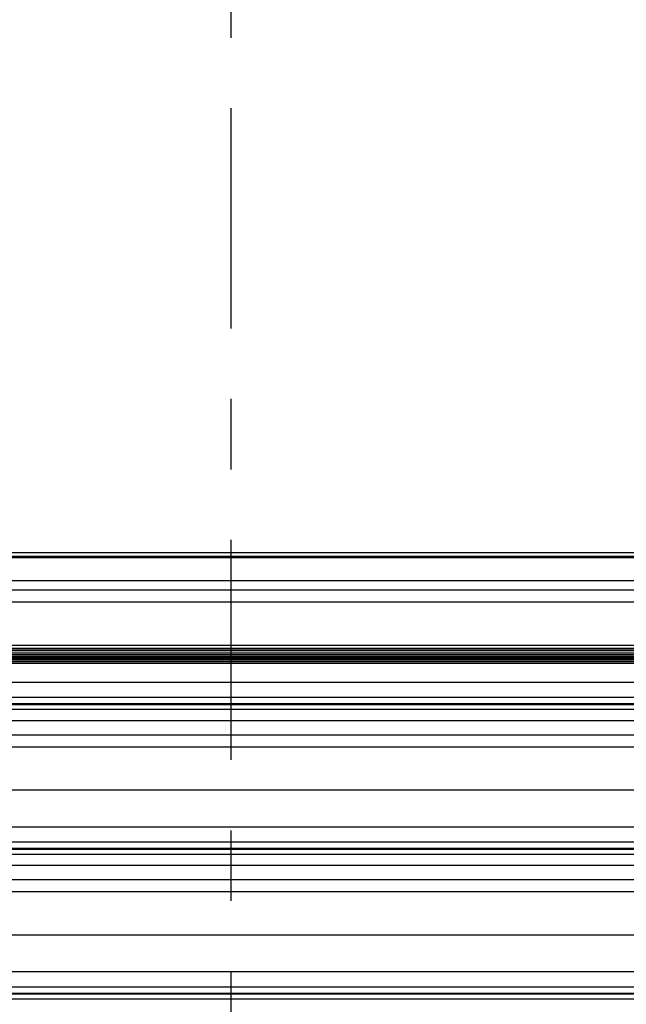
# Model space of a CAD drawing. Header units: inches. Extents: x 170 to 284, y 215 to 248.
# Tile 554 of 656: x 204.839 to 205.7, y 243.457 to 244.855. Entities that reach past the tile are written whole.
import ezdxf

# ---------------------------------------------------------------- set-up
doc = ezdxf.new("R2010")
doc.units = ezdxf.units.IN
doc.header["$LTSCALE"] = 0.25
doc.header["$MEASUREMENT"] = 0
doc.linetypes.add('CENTER', pattern=[2, 1.25, -0.25, 0.25, -0.25])
doc.layers.add('LH FRONT OF HOOD', color=7, linetype='Continuous')
doc.layers.add('SECTION CUTS', color=6, linetype='CENTER')

msp = doc.modelspace()

# ---------------------------------------------------------------- linework, layer by layer
at = {"layer": 'LH FRONT OF HOOD'}
for p, q in [((206.77213, 244.09804), (202.26084, 244.09804)), ((206.77213, 244.09285), (202.26084, 244.09285)), ((206.77213, 244.09074), (202.26084, 244.09074)), ((202.27776, 244.05847), (206.77213, 244.05847)), ((202.59041, 244.04518), (206.44255, 244.04518)), ((202.57687, 244.02811), (206.46244, 244.02811)), ((204.79897, 243.96672), (206.32271, 243.96672)), ((206.46106, 243.96218), (202.57191, 243.96218)), ((202.57191, 243.96207), (206.46106, 243.96207)), ((206.46106, 243.95913), (202.57191, 243.95913)), ((202.57191, 243.95902), (206.46106, 243.95902)), ((202.57191, 243.956), (206.46106, 243.956)), ((206.46106, 243.95311), (202.57737, 243.95311)), ((202.57737, 243.953), (206.46106, 243.953)), ((206.46106, 243.95013), (202.57737, 243.95013)), ((202.57737, 243.95001), (206.46106, 243.95001)), ((206.46106, 243.94728), (202.57737, 243.94728)), ((202.57737, 243.94717), (206.46106, 243.94717)), ((206.46106, 243.9443), (202.57737, 243.9443)), ((202.57737, 243.94418), (206.46106, 243.94418)), ((206.46106, 243.9413), (202.57737, 243.9413)), ((202.57737, 243.94118), (206.46106, 243.94118)), ((202.50032, 243.91433), (206.53264, 243.91433)), ((202.50032, 243.89295), (206.53264, 243.89295)), ((206.53264, 243.88347), (202.50032, 243.88347)), ((202.50032, 243.88283), (206.53264, 243.88283)), ((202.50032, 243.87581), (206.53264, 243.87581)), ((202.50032, 243.86012), (206.53264, 243.86012)), ((202.50032, 243.83974), (206.53264, 243.83974)), ((202.57687, 243.82266), (206.45609, 243.82266)), ((202.53049, 243.76127), (206.50248, 243.76127)), ((202.50032, 243.70888), (206.53264, 243.70888)), ((202.50032, 243.6875), (206.53264, 243.6875)), ((206.53264, 243.67802), (202.50032, 243.67802)), ((202.50032, 243.67738), (206.53264, 243.67738)), ((202.50032, 243.67036), (206.53264, 243.67036)), ((202.50032, 243.65468), (206.53264, 243.65468)), ((202.50032, 243.63429), (206.53264, 243.63429)), ((202.57687, 243.61721), (206.45609, 243.61721)), ((202.53049, 243.55582), (206.50248, 243.55582)), ((202.50032, 243.50343), (206.53264, 243.50343)), ((202.50032, 243.48206), (206.53264, 243.48206)), ((206.53264, 243.47257), (202.50032, 243.47257)), ((202.50032, 243.47193), (206.53264, 243.47193)), ((202.50032, 243.46491), (206.53264, 243.46491))]:
    msp.add_line(p, q, dxfattribs=at)
at = {"layer": 'SECTION CUTS'}
msp.add_line((205.13955, 239.51635), (205.13955, 245.16362), dxfattribs=at)

doc.saveas('drawing.dxf')
